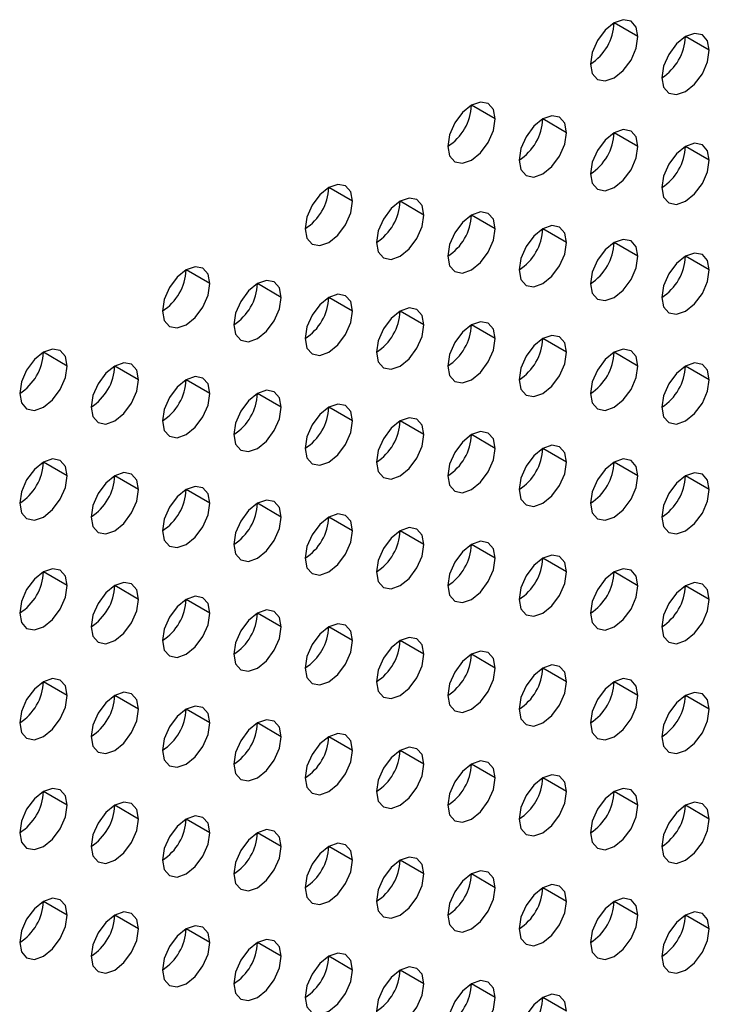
# Model space of a CAD drawing. Header units: millimetres. Extents: x 0 to 1118, y 0 to 864.
# Tile 346 of 438: x 997.35 to 999.4, y 670.99 to 673.92. Entities that reach past the tile are written whole.
import ezdxf

# ---------------------------------------------------------------- set-up
doc = ezdxf.new("R2010")
doc.units = ezdxf.units.MM

msp = doc.modelspace()

# ---------------------------------------------------------------- linework, layer by layer
at = {"color": 7, "linetype": 'Continuous', "lineweight": 25}
for p, q in [((999.1903, 673.8664), (999.1196, 673.9072)), ((999.4024, 673.8256), (999.3317, 673.8664)), ((998.766, 673.6215), (998.6953, 673.6623)), ((998.9782, 673.5806), (998.9074, 673.6215)), ((999.1903, 673.5398), (999.1196, 673.5806)), ((999.4024, 673.4989), (999.3317, 673.5398)), ((998.3418, 673.3766), (998.2711, 673.4174)), ((998.5539, 673.3357), (998.4832, 673.3765)), ((998.766, 673.2949), (998.6953, 673.3357)), ((998.9782, 673.254), (998.9074, 673.2948)), ((999.1903, 673.2132), (999.1196, 673.254)), ((999.4024, 673.1723), (999.3317, 673.2132)), ((997.9175, 673.1316), (997.8468, 673.1725)), ((998.1296, 673.0908), (998.0589, 673.1316)), ((998.3418, 673.05), (998.2711, 673.0908)), ((998.5539, 673.0091), (998.4832, 673.0499)), ((998.766, 672.9683), (998.6953, 673.0091)), ((998.9782, 672.9274), (998.9074, 672.9682)), ((997.4932, 672.8867), (997.4225, 672.9275)), ((999.1903, 672.8866), (999.1196, 672.9274)), ((997.7054, 672.8459), (997.6347, 672.8867)), ((999.4024, 672.8457), (999.3317, 672.8865)), ((997.9175, 672.805), (997.8468, 672.8458)), ((998.1296, 672.7642), (998.0589, 672.805)), ((998.3418, 672.7233), (998.2711, 672.7642)), ((998.5539, 672.6825), (998.4832, 672.7233)), ((998.766, 672.6416), (998.6953, 672.6825)), ((998.9782, 672.6008), (998.9074, 672.6416)), ((997.4932, 672.5601), (997.4225, 672.6009)), ((999.1903, 672.5599), (999.1196, 672.6008)), ((997.7054, 672.5193), (997.6347, 672.5601)), ((999.4024, 672.5191), (999.3317, 672.5599)), ((997.9175, 672.4784), (997.8468, 672.5192)), ((998.1296, 672.4376), (998.0589, 672.4784)), ((998.3418, 672.3967), (998.2711, 672.4375)), ((998.5539, 672.3559), (998.4832, 672.3967)), ((998.766, 672.315), (998.6953, 672.3558)), ((998.9782, 672.2742), (998.9074, 672.315)), ((997.4932, 672.2335), (997.4225, 672.2743)), ((999.1903, 672.2333), (999.1196, 672.2742)), ((997.7054, 672.1926), (997.6347, 672.2335)), ((999.4024, 672.1925), (999.3317, 672.2333)), ((997.9175, 672.1518), (997.8468, 672.1926)), ((998.1296, 672.1109), (998.0589, 672.1518)), ((998.3418, 672.0701), (998.2711, 672.1109)), ((998.5539, 672.0293), (998.4832, 672.0701)), ((998.766, 671.9884), (998.6953, 672.0292)), ((998.9782, 671.9476), (998.9074, 671.9884)), ((997.4932, 671.9069), (997.4225, 671.9477)), ((999.1903, 671.9067), (999.1196, 671.9475)), ((997.7054, 671.866), (997.6347, 671.9068)), ((999.4024, 671.8659), (999.3317, 671.9067)), ((997.9175, 671.8252), (997.8468, 671.866)), ((998.1296, 671.7843), (998.0589, 671.8252)), ((998.3418, 671.7435), (998.2711, 671.7843)), ((998.5539, 671.7026), (998.4832, 671.7435)), ((998.766, 671.6618), (998.6953, 671.7026)), ((998.9782, 671.6209), (998.9074, 671.6618)), ((997.4932, 671.5803), (997.4225, 671.6211)), ((999.1903, 671.5801), (999.1196, 671.6209)), ((997.7054, 671.5394), (997.6347, 671.5802)), ((999.4024, 671.5393), (999.3317, 671.5801)), ((997.9175, 671.4986), (997.8468, 671.5394)), ((998.1296, 671.4577), (998.0589, 671.4985)), ((998.3418, 671.4169), (998.2711, 671.4577)), ((998.5539, 671.376), (998.4832, 671.4168)), ((998.766, 671.3352), (998.6953, 671.376)), ((998.9782, 671.2943), (998.9074, 671.3351)), ((997.4932, 671.2536), (997.4225, 671.2945)), ((999.1903, 671.2535), (999.1196, 671.2943)), ((997.7054, 671.2128), (997.6347, 671.2536)), ((999.4024, 671.2126), (999.3317, 671.2535)), ((997.9175, 671.1719), (997.8468, 671.2128)), ((998.1296, 671.1311), (998.0589, 671.1719)), ((998.3418, 671.0903), (998.2711, 671.1311)), ((998.5539, 671.0494), (998.4832, 671.0902)), ((998.766, 671.0086), (998.6953, 671.0494)), ((998.9782, 670.9677), (998.9074, 671.0085))]:
    msp.add_line(p, q, dxfattribs=at)
at = {"color": 7, "linetype": 'Continuous', "lineweight": 25, "flags": 128}
for points in [[(999.1903, 673.8664), (999.1849, 673.8946), (999.1696, 673.9122), (999.1466, 673.9167), (999.1196, 673.9072), (999.0925, 673.8854), (999.0696, 673.8545), (999.0543, 673.8191), (999.0489, 673.7848)], [(999.4024, 673.8256), (999.397, 673.8537), (999.3817, 673.8713), (999.3588, 673.8758), (999.3317, 673.8664), (999.3047, 673.8446), (999.2817, 673.8136), (999.2664, 673.7783), (999.261, 673.7439)], [(999.0489, 673.7848), (999.0543, 673.7566), (999.0696, 673.739), (999.0925, 673.7345), (999.1196, 673.7439), (999.1466, 673.7658), (999.1696, 673.7967), (999.1849, 673.8321), (999.1903, 673.8664)], [(999.261, 673.7439), (999.2664, 673.7158), (999.2817, 673.6981), (999.3047, 673.6937), (999.3317, 673.7031), (999.3588, 673.7249), (999.3817, 673.7559), (999.397, 673.7912), (999.4024, 673.8256)], [(998.766, 673.6215), (998.7606, 673.6496), (998.7453, 673.6673), (998.7224, 673.6717), (998.6953, 673.6623), (998.6683, 673.6405), (998.6453, 673.6095), (998.63, 673.5742), (998.6246, 673.5398)], [(998.6246, 673.5398), (998.63, 673.5117), (998.6453, 673.4941), (998.6683, 673.4896), (998.6953, 673.499), (998.7224, 673.5209), (998.7453, 673.5518), (998.7606, 673.5871), (998.766, 673.6215)], [(998.9782, 673.5806), (998.9728, 673.6088), (998.9574, 673.6264), (998.9345, 673.6309), (998.9074, 673.6215), (998.8804, 673.5996), (998.8574, 673.5687), (998.8421, 673.5334), (998.8367, 673.499)], [(998.8367, 673.499), (998.8421, 673.4709), (998.8574, 673.4532), (998.8804, 673.4488), (998.9074, 673.4582), (998.9345, 673.48), (998.9574, 673.5109), (998.9728, 673.5463), (998.9782, 673.5806)], [(999.1903, 673.5398), (999.1849, 673.5679), (999.1696, 673.5856), (999.1466, 673.59), (999.1196, 673.5806), (999.0925, 673.5588), (999.0696, 673.5278), (999.0543, 673.4925), (999.0489, 673.4582)], [(999.4024, 673.4989), (999.397, 673.5271), (999.3817, 673.5447), (999.3588, 673.5492), (999.3317, 673.5398), (999.3047, 673.5179), (999.2817, 673.487), (999.2664, 673.4517), (999.261, 673.4173)], [(999.0489, 673.4582), (999.0543, 673.43), (999.0696, 673.4124), (999.0925, 673.4079), (999.1196, 673.4173), (999.1466, 673.4392), (999.1696, 673.4701), (999.1849, 673.5054), (999.1903, 673.5398)], [(999.261, 673.4173), (999.2664, 673.3892), (999.2817, 673.3715), (999.3047, 673.3671), (999.3317, 673.3765), (999.3588, 673.3983), (999.3817, 673.4293), (999.397, 673.4646), (999.4024, 673.4989)], [(998.3418, 673.3766), (998.3364, 673.4047), (998.3211, 673.4223), (998.2981, 673.4268), (998.2711, 673.4174), (998.244, 673.3956), (998.2211, 673.3646), (998.2057, 673.3293), (998.2003, 673.2949)], [(998.2003, 673.2949), (998.2057, 673.2668), (998.2211, 673.2491), (998.244, 673.2447), (998.2711, 673.2541), (998.2981, 673.2759), (998.3211, 673.3069), (998.3364, 673.3422), (998.3418, 673.3766)], [(998.5539, 673.3357), (998.5485, 673.3639), (998.5332, 673.3815), (998.5102, 673.386), (998.4832, 673.3766), (998.4561, 673.3547), (998.4332, 673.3238), (998.4179, 673.2884), (998.4125, 673.2541)], [(998.766, 673.2949), (998.7606, 673.323), (998.7453, 673.3407), (998.7224, 673.3451), (998.6953, 673.3357), (998.6683, 673.3139), (998.6453, 673.2829), (998.63, 673.2476), (998.6246, 673.2132)], [(998.4125, 673.2541), (998.4179, 673.2259), (998.4332, 673.2083), (998.4561, 673.2038), (998.4832, 673.2132), (998.5102, 673.2351), (998.5332, 673.266), (998.5485, 673.3014), (998.5539, 673.3357)], [(998.6246, 673.2132), (998.63, 673.1851), (998.6453, 673.1675), (998.6683, 673.163), (998.6953, 673.1724), (998.7224, 673.1942), (998.7453, 673.2252), (998.7606, 673.2605), (998.766, 673.2949)], [(998.9782, 673.254), (998.9728, 673.2822), (998.9574, 673.2998), (998.9345, 673.3043), (998.9074, 673.2949), (998.8804, 673.273), (998.8574, 673.2421), (998.8421, 673.2067), (998.8367, 673.1724)], [(998.8367, 673.1724), (998.8421, 673.1442), (998.8574, 673.1266), (998.8804, 673.1221), (998.9074, 673.1316), (998.9345, 673.1534), (998.9574, 673.1843), (998.9728, 673.2197), (998.9782, 673.254)], [(999.1903, 673.2132), (999.1849, 673.2413), (999.1696, 673.259), (999.1466, 673.2634), (999.1196, 673.254), (999.0925, 673.2322), (999.0696, 673.2012), (999.0543, 673.1659), (999.0489, 673.1315)], [(999.0489, 673.1315), (999.0543, 673.1034), (999.0696, 673.0858), (999.0925, 673.0813), (999.1196, 673.0907), (999.1466, 673.1125), (999.1696, 673.1435), (999.1849, 673.1788), (999.1903, 673.2132)], [(999.4024, 673.1723), (999.397, 673.2005), (999.3817, 673.2181), (999.3588, 673.2226), (999.3317, 673.2132), (999.3047, 673.1913), (999.2817, 673.1604), (999.2664, 673.125), (999.261, 673.0907)], [(997.9175, 673.1316), (997.9121, 673.1598), (997.8968, 673.1774), (997.8738, 673.1819), (997.8468, 673.1725), (997.8197, 673.1506), (997.7968, 673.1197), (997.7815, 673.0844), (997.7761, 673.05)], [(999.261, 673.0907), (999.2664, 673.0626), (999.2817, 673.0449), (999.3047, 673.0405), (999.3317, 673.0499), (999.3588, 673.0717), (999.3817, 673.1026), (999.397, 673.138), (999.4024, 673.1723)], [(998.1296, 673.0908), (998.1242, 673.1189), (998.1089, 673.1366), (998.086, 673.141), (998.0589, 673.1316), (998.0319, 673.1098), (998.0089, 673.0789), (997.9936, 673.0435), (997.9882, 673.0092)], [(997.7761, 673.05), (997.7815, 673.0219), (997.7968, 673.0042), (997.8197, 672.9998), (997.8468, 673.0092), (997.8738, 673.031), (997.8968, 673.062), (997.9121, 673.0973), (997.9175, 673.1316)], [(997.9882, 673.0092), (997.9936, 672.981), (998.0089, 672.9634), (998.0319, 672.9589), (998.0589, 672.9683), (998.086, 672.9902), (998.1089, 673.0211), (998.1242, 673.0564), (998.1296, 673.0908)], [(998.3418, 673.05), (998.3364, 673.0781), (998.3211, 673.0957), (998.2981, 673.1002), (998.2711, 673.0908), (998.244, 673.0689), (998.2211, 673.038), (998.2057, 673.0027), (998.2003, 672.9683)], [(998.2003, 672.9683), (998.2057, 672.9402), (998.2211, 672.9225), (998.244, 672.9181), (998.2711, 672.9275), (998.2981, 672.9493), (998.3211, 672.9803), (998.3364, 673.0156), (998.3418, 673.05)], [(998.5539, 673.0091), (998.5485, 673.0372), (998.5332, 673.0549), (998.5102, 673.0593), (998.4832, 673.0499), (998.4561, 673.0281), (998.4332, 672.9972), (998.4179, 672.9618), (998.4125, 672.9275)], [(998.766, 672.9683), (998.7606, 672.9964), (998.7453, 673.014), (998.7224, 673.0185), (998.6953, 673.0091), (998.6683, 672.9873), (998.6453, 672.9563), (998.63, 672.921), (998.6246, 672.8866)], [(998.4125, 672.9275), (998.4179, 672.8993), (998.4332, 672.8817), (998.4561, 672.8772), (998.4832, 672.8866), (998.5102, 672.9085), (998.5332, 672.9394), (998.5485, 672.9747), (998.5539, 673.0091)], [(998.6246, 672.8866), (998.63, 672.8585), (998.6453, 672.8408), (998.6683, 672.8364), (998.6953, 672.8458), (998.7224, 672.8676), (998.7453, 672.8986), (998.7606, 672.9339), (998.766, 672.9683)], [(998.9782, 672.9274), (998.9728, 672.9556), (998.9574, 672.9732), (998.9345, 672.9776), (998.9074, 672.9682), (998.8804, 672.9464), (998.8574, 672.9155), (998.8421, 672.8801), (998.8367, 672.8458)], [(997.4932, 672.8867), (997.4879, 672.9149), (997.4725, 672.9325), (997.4496, 672.937), (997.4225, 672.9276), (997.3955, 672.9057), (997.3725, 672.8748), (997.3572, 672.8394), (997.3518, 672.8051)], [(999.1903, 672.8866), (999.1849, 672.9147), (999.1696, 672.9323), (999.1466, 672.9368), (999.1196, 672.9274), (999.0925, 672.9056), (999.0696, 672.8746), (999.0543, 672.8393), (999.0489, 672.8049)], [(998.8367, 672.8458), (998.8421, 672.8176), (998.8574, 672.8), (998.8804, 672.7955), (998.9074, 672.8049), (998.9345, 672.8268), (998.9574, 672.8577), (998.9728, 672.8931), (998.9782, 672.9274)], [(997.3518, 672.8051), (997.3572, 672.7769), (997.3725, 672.7593), (997.3955, 672.7548), (997.4225, 672.7642), (997.4496, 672.7861), (997.4725, 672.817), (997.4879, 672.8524), (997.4932, 672.8867)], [(997.7054, 672.8459), (997.7, 672.874), (997.6847, 672.8917), (997.6617, 672.8961), (997.6347, 672.8867), (997.6076, 672.8649), (997.5847, 672.8339), (997.5693, 672.7986), (997.5639, 672.7642)], [(999.0489, 672.8049), (999.0543, 672.7768), (999.0696, 672.7591), (999.0925, 672.7547), (999.1196, 672.7641), (999.1466, 672.7859), (999.1696, 672.8169), (999.1849, 672.8522), (999.1903, 672.8866)], [(999.4024, 672.8457), (999.397, 672.8739), (999.3817, 672.8915), (999.3588, 672.896), (999.3317, 672.8865), (999.3047, 672.8647), (999.2817, 672.8338), (999.2664, 672.7984), (999.261, 672.7641)], [(997.5639, 672.7642), (997.5693, 672.7361), (997.5847, 672.7185), (997.6076, 672.714), (997.6347, 672.7234), (997.6617, 672.7452), (997.6847, 672.7762), (997.7, 672.8115), (997.7054, 672.8459)], [(997.9175, 672.805), (997.9121, 672.8332), (997.8968, 672.8508), (997.8738, 672.8553), (997.8468, 672.8459), (997.8197, 672.824), (997.7968, 672.7931), (997.7815, 672.7577), (997.7761, 672.7234)], [(999.261, 672.7641), (999.2664, 672.7359), (999.2817, 672.7183), (999.3047, 672.7138), (999.3317, 672.7232), (999.3588, 672.7451), (999.3817, 672.776), (999.397, 672.8114), (999.4024, 672.8457)], [(998.1296, 672.7642), (998.1242, 672.7923), (998.1089, 672.81), (998.086, 672.8144), (998.0589, 672.805), (998.0319, 672.7832), (998.0089, 672.7522), (997.9936, 672.7169), (997.9882, 672.6825)], [(997.7761, 672.7234), (997.7815, 672.6952), (997.7968, 672.6776), (997.8197, 672.6731), (997.8468, 672.6826), (997.8738, 672.7044), (997.8968, 672.7353), (997.9121, 672.7707), (997.9175, 672.805)], [(997.9882, 672.6825), (997.9936, 672.6544), (998.0089, 672.6368), (998.0319, 672.6323), (998.0589, 672.6417), (998.086, 672.6635), (998.1089, 672.6945), (998.1242, 672.7298), (998.1296, 672.7642)], [(998.3418, 672.7233), (998.3364, 672.7515), (998.3211, 672.7691), (998.2981, 672.7736), (998.2711, 672.7642), (998.244, 672.7423), (998.2211, 672.7114), (998.2057, 672.676), (998.2003, 672.6417)], [(998.5539, 672.6825), (998.5485, 672.7106), (998.5332, 672.7283), (998.5102, 672.7327), (998.4832, 672.7233), (998.4561, 672.7015), (998.4332, 672.6705), (998.4179, 672.6352), (998.4125, 672.6008)], [(998.2003, 672.6417), (998.2057, 672.6136), (998.2211, 672.5959), (998.244, 672.5915), (998.2711, 672.6009), (998.2981, 672.6227), (998.3211, 672.6536), (998.3364, 672.689), (998.3418, 672.7233)], [(998.4125, 672.6008), (998.4179, 672.5727), (998.4332, 672.5551), (998.4561, 672.5506), (998.4832, 672.56), (998.5102, 672.5818), (998.5332, 672.6128), (998.5485, 672.6481), (998.5539, 672.6825)], [(998.766, 672.6416), (998.7606, 672.6698), (998.7453, 672.6874), (998.7224, 672.6919), (998.6953, 672.6825), (998.6683, 672.6606), (998.6453, 672.6297), (998.63, 672.5944), (998.6246, 672.56)], [(998.6246, 672.56), (998.63, 672.5319), (998.6453, 672.5142), (998.6683, 672.5098), (998.6953, 672.5192), (998.7224, 672.541), (998.7453, 672.5719), (998.7606, 672.6073), (998.766, 672.6416)], [(998.9782, 672.6008), (998.9728, 672.6289), (998.9574, 672.6466), (998.9345, 672.651), (998.9074, 672.6416), (998.8804, 672.6198), (998.8574, 672.5888), (998.8421, 672.5535), (998.8367, 672.5192)], [(997.4932, 672.5601), (997.4879, 672.5882), (997.4725, 672.6059), (997.4496, 672.6103), (997.4225, 672.6009), (997.3955, 672.5791), (997.3725, 672.5482), (997.3572, 672.5128), (997.3518, 672.4785)], [(999.1903, 672.5599), (999.1849, 672.5881), (999.1696, 672.6057), (999.1466, 672.6102), (999.1196, 672.6008), (999.0925, 672.5789), (999.0696, 672.548), (999.0543, 672.5127), (999.0489, 672.4783)], [(998.8367, 672.5192), (998.8421, 672.491), (998.8574, 672.4734), (998.8804, 672.4689), (998.9074, 672.4783), (998.9345, 672.5002), (998.9574, 672.5311), (998.9728, 672.5664), (998.9782, 672.6008)], [(997.3518, 672.4785), (997.3572, 672.4503), (997.3725, 672.4327), (997.3955, 672.4282), (997.4225, 672.4376), (997.4496, 672.4595), (997.4725, 672.4904), (997.4879, 672.5258), (997.4932, 672.5601)], [(997.7054, 672.5193), (997.7, 672.5474), (997.6847, 672.565), (997.6617, 672.5695), (997.6347, 672.5601), (997.6076, 672.5383), (997.5847, 672.5073), (997.5693, 672.472), (997.5639, 672.4376)], [(999.0489, 672.4783), (999.0543, 672.4502), (999.0696, 672.4325), (999.0925, 672.4281), (999.1196, 672.4375), (999.1466, 672.4593), (999.1696, 672.4903), (999.1849, 672.5256), (999.1903, 672.5599)], [(999.4024, 672.5191), (999.397, 672.5472), (999.3817, 672.5649), (999.3588, 672.5693), (999.3317, 672.5599), (999.3047, 672.5381), (999.2817, 672.5072), (999.2664, 672.4718), (999.261, 672.4375)], [(997.9175, 672.4784), (997.9121, 672.5066), (997.8968, 672.5242), (997.8738, 672.5287), (997.8468, 672.5192), (997.8197, 672.4974), (997.7968, 672.4665), (997.7815, 672.4311), (997.7761, 672.3968)], [(997.5639, 672.4376), (997.5693, 672.4095), (997.5847, 672.3918), (997.6076, 672.3874), (997.6347, 672.3968), (997.6617, 672.4186), (997.6847, 672.4496), (997.7, 672.4849), (997.7054, 672.5193)], [(999.261, 672.4375), (999.2664, 672.4093), (999.2817, 672.3917), (999.3047, 672.3872), (999.3317, 672.3966), (999.3588, 672.4185), (999.3817, 672.4494), (999.397, 672.4847), (999.4024, 672.5191)], [(997.7761, 672.3968), (997.7815, 672.3686), (997.7968, 672.351), (997.8197, 672.3465), (997.8468, 672.3559), (997.8738, 672.3778), (997.8968, 672.4087), (997.9121, 672.4441), (997.9175, 672.4784)], [(998.1296, 672.4376), (998.1242, 672.4657), (998.1089, 672.4833), (998.086, 672.4878), (998.0589, 672.4784), (998.0319, 672.4566), (998.0089, 672.4256), (997.9936, 672.3903), (997.9882, 672.3559)], [(997.9882, 672.3559), (997.9936, 672.3278), (998.0089, 672.3101), (998.0319, 672.3057), (998.0589, 672.3151), (998.086, 672.3369), (998.1089, 672.3679), (998.1242, 672.4032), (998.1296, 672.4376)], [(998.3418, 672.3967), (998.3364, 672.4249), (998.3211, 672.4425), (998.2981, 672.447), (998.2711, 672.4376), (998.244, 672.4157), (998.2211, 672.3848), (998.2057, 672.3494), (998.2003, 672.3151)], [(998.5539, 672.3559), (998.5485, 672.384), (998.5332, 672.4017), (998.5102, 672.4061), (998.4832, 672.3967), (998.4561, 672.3749), (998.4332, 672.3439), (998.4179, 672.3086), (998.4125, 672.2742)], [(998.2003, 672.3151), (998.2057, 672.2869), (998.2211, 672.2693), (998.244, 672.2648), (998.2711, 672.2742), (998.2981, 672.2961), (998.3211, 672.327), (998.3364, 672.3624), (998.3418, 672.3967)], [(998.4125, 672.2742), (998.4179, 672.2461), (998.4332, 672.2284), (998.4561, 672.224), (998.4832, 672.2334), (998.5102, 672.2552), (998.5332, 672.2862), (998.5485, 672.3215), (998.5539, 672.3559)], [(998.766, 672.315), (998.7606, 672.3432), (998.7453, 672.3608), (998.7224, 672.3653), (998.6953, 672.3559), (998.6683, 672.334), (998.6453, 672.3031), (998.63, 672.2677), (998.6246, 672.2334)], [(998.9782, 672.2742), (998.9728, 672.3023), (998.9574, 672.32), (998.9345, 672.3244), (998.9074, 672.315), (998.8804, 672.2932), (998.8574, 672.2622), (998.8421, 672.2269), (998.8367, 672.1925)], [(998.6246, 672.2334), (998.63, 672.2052), (998.6453, 672.1876), (998.6683, 672.1831), (998.6953, 672.1925), (998.7224, 672.2144), (998.7453, 672.2453), (998.7606, 672.2807), (998.766, 672.315)], [(997.4932, 672.2335), (997.4879, 672.2616), (997.4725, 672.2793), (997.4496, 672.2837), (997.4225, 672.2743), (997.3955, 672.2525), (997.3725, 672.2215), (997.3572, 672.1862), (997.3518, 672.1518)], [(998.8367, 672.1925), (998.8421, 672.1644), (998.8574, 672.1468), (998.8804, 672.1423), (998.9074, 672.1517), (998.9345, 672.1735), (998.9574, 672.2045), (998.9728, 672.2398), (998.9782, 672.2742)], [(999.1903, 672.2333), (999.1849, 672.2615), (999.1696, 672.2791), (999.1466, 672.2836), (999.1196, 672.2742), (999.0925, 672.2523), (999.0696, 672.2214), (999.0543, 672.186), (999.0489, 672.1517)], [(997.3518, 672.1518), (997.3572, 672.1237), (997.3725, 672.1061), (997.3955, 672.1016), (997.4225, 672.111), (997.4496, 672.1329), (997.4725, 672.1638), (997.4879, 672.1991), (997.4932, 672.2335)], [(997.7054, 672.1926), (997.7, 672.2208), (997.6847, 672.2384), (997.6617, 672.2429), (997.6347, 672.2335), (997.6076, 672.2116), (997.5847, 672.1807), (997.5693, 672.1454), (997.5639, 672.111)], [(999.0489, 672.1517), (999.0543, 672.1235), (999.0696, 672.1059), (999.0925, 672.1015), (999.1196, 672.1109), (999.1466, 672.1327), (999.1696, 672.1636), (999.1849, 672.199), (999.1903, 672.2333)], [(999.4024, 672.1925), (999.397, 672.2206), (999.3817, 672.2383), (999.3588, 672.2427), (999.3317, 672.2333), (999.3047, 672.2115), (999.2817, 672.1805), (999.2664, 672.1452), (999.261, 672.1108)], [(997.9175, 672.1518), (997.9121, 672.1799), (997.8968, 672.1976), (997.8738, 672.202), (997.8468, 672.1926), (997.8197, 672.1708), (997.7968, 672.1398), (997.7815, 672.1045), (997.7761, 672.0702)], [(997.5639, 672.111), (997.5693, 672.0829), (997.5847, 672.0652), (997.6076, 672.0608), (997.6347, 672.0702), (997.6617, 672.092), (997.6847, 672.1229), (997.7, 672.1583), (997.7054, 672.1926)], [(999.261, 672.1108), (999.2664, 672.0827), (999.2817, 672.0651), (999.3047, 672.0606), (999.3317, 672.07), (999.3588, 672.0918), (999.3817, 672.1228), (999.397, 672.1581), (999.4024, 672.1925)], [(997.7761, 672.0702), (997.7815, 672.042), (997.7968, 672.0244), (997.8197, 672.0199), (997.8468, 672.0293), (997.8738, 672.0512), (997.8968, 672.0821), (997.9121, 672.1174), (997.9175, 672.1518)], [(998.1296, 672.1109), (998.1242, 672.1391), (998.1089, 672.1567), (998.086, 672.1612), (998.0589, 672.1518), (998.0319, 672.1299), (998.0089, 672.099), (997.9936, 672.0637), (997.9882, 672.0293)], [(997.9882, 672.0293), (997.9936, 672.0012), (998.0089, 671.9835), (998.0319, 671.9791), (998.0589, 671.9885), (998.086, 672.0103), (998.1089, 672.0413), (998.1242, 672.0766), (998.1296, 672.1109)], [(998.3418, 672.0701), (998.3364, 672.0982), (998.3211, 672.1159), (998.2981, 672.1203), (998.2711, 672.1109), (998.244, 672.0891), (998.2211, 672.0582), (998.2057, 672.0228), (998.2003, 671.9885)], [(998.2003, 671.9885), (998.2057, 671.9603), (998.2211, 671.9427), (998.244, 671.9382), (998.2711, 671.9476), (998.2981, 671.9695), (998.3211, 672.0004), (998.3364, 672.0357), (998.3418, 672.0701)], [(998.5539, 672.0293), (998.5485, 672.0574), (998.5332, 672.075), (998.5102, 672.0795), (998.4832, 672.0701), (998.4561, 672.0483), (998.4332, 672.0173), (998.4179, 671.982), (998.4125, 671.9476)], [(998.4125, 671.9476), (998.4179, 671.9195), (998.4332, 671.9018), (998.4561, 671.8974), (998.4832, 671.9068), (998.5102, 671.9286), (998.5332, 671.9596), (998.5485, 671.9949), (998.5539, 672.0293)], [(998.766, 671.9884), (998.7606, 672.0165), (998.7453, 672.0342), (998.7224, 672.0386), (998.6953, 672.0292), (998.6683, 672.0074), (998.6453, 671.9765), (998.63, 671.9411), (998.6246, 671.9068)], [(998.9782, 671.9476), (998.9728, 671.9757), (998.9574, 671.9933), (998.9345, 671.9978), (998.9074, 671.9884), (998.8804, 671.9666), (998.8574, 671.9356), (998.8421, 671.9003), (998.8367, 671.8659)], [(998.6246, 671.9068), (998.63, 671.8786), (998.6453, 671.861), (998.6683, 671.8565), (998.6953, 671.8659), (998.7224, 671.8878), (998.7453, 671.9187), (998.7606, 671.9541), (998.766, 671.9884)], [(997.4932, 671.9069), (997.4879, 671.935), (997.4725, 671.9527), (997.4496, 671.9571), (997.4225, 671.9477), (997.3955, 671.9259), (997.3725, 671.8949), (997.3572, 671.8596), (997.3518, 671.8252)], [(998.8367, 671.8659), (998.8421, 671.8378), (998.8574, 671.8201), (998.8804, 671.8157), (998.9074, 671.8251), (998.9345, 671.8469), (998.9574, 671.8779), (998.9728, 671.9132), (998.9782, 671.9476)], [(999.1903, 671.9067), (999.1849, 671.9349), (999.1696, 671.9525), (999.1466, 671.957), (999.1196, 671.9475), (999.0925, 671.9257), (999.0696, 671.8948), (999.0543, 671.8594), (999.0489, 671.8251)], [(997.3518, 671.8252), (997.3572, 671.7971), (997.3725, 671.7795), (997.3955, 671.775), (997.4225, 671.7844), (997.4496, 671.8062), (997.4725, 671.8372), (997.4879, 671.8725), (997.4932, 671.9069)], [(997.7054, 671.866), (997.7, 671.8942), (997.6847, 671.9118), (997.6617, 671.9163), (997.6347, 671.9069), (997.6076, 671.885), (997.5847, 671.8541), (997.5693, 671.8187), (997.5639, 671.7844)], [(999.0489, 671.8251), (999.0543, 671.7969), (999.0696, 671.7793), (999.0925, 671.7748), (999.1196, 671.7842), (999.1466, 671.8061), (999.1696, 671.837), (999.1849, 671.8724), (999.1903, 671.9067)], [(999.4024, 671.8659), (999.397, 671.894), (999.3817, 671.9116), (999.3588, 671.9161), (999.3317, 671.9067), (999.3047, 671.8849), (999.2817, 671.8539), (999.2664, 671.8186), (999.261, 671.7842)], [(997.5639, 671.7844), (997.5693, 671.7562), (997.5847, 671.7386), (997.6076, 671.7341), (997.6347, 671.7436), (997.6617, 671.7654), (997.6847, 671.7963), (997.7, 671.8317), (997.7054, 671.866)], [(997.9175, 671.8252), (997.9121, 671.8533), (997.8968, 671.871), (997.8738, 671.8754), (997.8468, 671.866), (997.8197, 671.8442), (997.7968, 671.8132), (997.7815, 671.7779), (997.7761, 671.7435)], [(999.261, 671.7842), (999.2664, 671.7561), (999.2817, 671.7384), (999.3047, 671.734), (999.3317, 671.7434), (999.3588, 671.7652), (999.3817, 671.7962), (999.397, 671.8315), (999.4024, 671.8659)], [(997.7761, 671.7435), (997.7815, 671.7154), (997.7968, 671.6978), (997.8197, 671.6933), (997.8468, 671.7027), (997.8738, 671.7245), (997.8968, 671.7555), (997.9121, 671.7908), (997.9175, 671.8252)], [(998.1296, 671.7843), (998.1242, 671.8125), (998.1089, 671.8301), (998.086, 671.8346), (998.0589, 671.8252), (998.0319, 671.8033), (998.0089, 671.7724), (997.9936, 671.737), (997.9882, 671.7027)], [(998.3418, 671.7435), (998.3364, 671.7716), (998.3211, 671.7893), (998.2981, 671.7937), (998.2711, 671.7843), (998.244, 671.7625), (998.2211, 671.7315), (998.2057, 671.6962), (998.2003, 671.6618)], [(997.9882, 671.7027), (997.9936, 671.6746), (998.0089, 671.6569), (998.0319, 671.6525), (998.0589, 671.6619), (998.086, 671.6837), (998.1089, 671.7146), (998.1242, 671.75), (998.1296, 671.7843)], [(998.2003, 671.6618), (998.2057, 671.6337), (998.2211, 671.6161), (998.244, 671.6116), (998.2711, 671.621), (998.2981, 671.6428), (998.3211, 671.6738), (998.3364, 671.7091), (998.3418, 671.7435)], [(998.5539, 671.7026), (998.5485, 671.7308), (998.5332, 671.7484), (998.5102, 671.7529), (998.4832, 671.7435), (998.4561, 671.7216), (998.4332, 671.6907), (998.4179, 671.6554), (998.4125, 671.621)], [(998.4125, 671.621), (998.4179, 671.5929), (998.4332, 671.5752), (998.4561, 671.5708), (998.4832, 671.5802), (998.5102, 671.602), (998.5332, 671.6329), (998.5485, 671.6683), (998.5539, 671.7026)], [(998.766, 671.6618), (998.7606, 671.6899), (998.7453, 671.7076), (998.7224, 671.712), (998.6953, 671.7026), (998.6683, 671.6808), (998.6453, 671.6498), (998.63, 671.6145), (998.6246, 671.5802)], [(998.9782, 671.6209), (998.9728, 671.6491), (998.9574, 671.6667), (998.9345, 671.6712), (998.9074, 671.6618), (998.8804, 671.6399), (998.8574, 671.609), (998.8421, 671.5737), (998.8367, 671.5393)], [(998.6246, 671.5802), (998.63, 671.552), (998.6453, 671.5344), (998.6683, 671.5299), (998.6953, 671.5393), (998.7224, 671.5612), (998.7453, 671.5921), (998.7606, 671.6274), (998.766, 671.6618)], [(997.4932, 671.5803), (997.4879, 671.6084), (997.4725, 671.626), (997.4496, 671.6305), (997.4225, 671.6211), (997.3955, 671.5993), (997.3725, 671.5683), (997.3572, 671.533), (997.3518, 671.4986)], [(998.8367, 671.5393), (998.8421, 671.5112), (998.8574, 671.4935), (998.8804, 671.4891), (998.9074, 671.4985), (998.9345, 671.5203), (998.9574, 671.5513), (998.9728, 671.5866), (998.9782, 671.6209)], [(999.1903, 671.5801), (999.1849, 671.6082), (999.1696, 671.6259), (999.1466, 671.6303), (999.1196, 671.6209), (999.0925, 671.5991), (999.0696, 671.5682), (999.0543, 671.5328), (999.0489, 671.4985)], [(997.7054, 671.5394), (997.7, 671.5676), (997.6847, 671.5852), (997.6617, 671.5896), (997.6347, 671.5802), (997.6076, 671.5584), (997.5847, 671.5275), (997.5693, 671.4921), (997.5639, 671.4578)], [(999.4024, 671.5393), (999.397, 671.5674), (999.3817, 671.585), (999.3588, 671.5895), (999.3317, 671.5801), (999.3047, 671.5582), (999.2817, 671.5273), (999.2664, 671.492), (999.261, 671.4576)], [(997.3518, 671.4986), (997.3572, 671.4705), (997.3725, 671.4528), (997.3955, 671.4484), (997.4225, 671.4578), (997.4496, 671.4796), (997.4725, 671.5106), (997.4879, 671.5459), (997.4932, 671.5803)], [(999.0489, 671.4985), (999.0543, 671.4703), (999.0696, 671.4527), (999.0925, 671.4482), (999.1196, 671.4576), (999.1466, 671.4795), (999.1696, 671.5104), (999.1849, 671.5457), (999.1903, 671.5801)], [(997.5639, 671.4578), (997.5693, 671.4296), (997.5847, 671.412), (997.6076, 671.4075), (997.6347, 671.4169), (997.6617, 671.4388), (997.6847, 671.4697), (997.7, 671.5051), (997.7054, 671.5394)], [(997.9175, 671.4986), (997.9121, 671.5267), (997.8968, 671.5443), (997.8738, 671.5488), (997.8468, 671.5394), (997.8197, 671.5176), (997.7968, 671.4866), (997.7815, 671.4513), (997.7761, 671.4169)], [(999.261, 671.4576), (999.2664, 671.4295), (999.2817, 671.4118), (999.3047, 671.4074), (999.3317, 671.4168), (999.3588, 671.4386), (999.3817, 671.4696), (999.397, 671.5049), (999.4024, 671.5393)], [(997.7761, 671.4169), (997.7815, 671.3888), (997.7968, 671.3711), (997.8197, 671.3667), (997.8468, 671.3761), (997.8738, 671.3979), (997.8968, 671.4289), (997.9121, 671.4642), (997.9175, 671.4986)], [(998.1296, 671.4577), (998.1242, 671.4859), (998.1089, 671.5035), (998.086, 671.508), (998.0589, 671.4985), (998.0319, 671.4767), (998.0089, 671.4458), (997.9936, 671.4104), (997.9882, 671.3761)], [(998.3418, 671.4169), (998.3364, 671.445), (998.3211, 671.4627), (998.2981, 671.4671), (998.2711, 671.4577), (998.244, 671.4359), (998.2211, 671.4049), (998.2057, 671.3696), (998.2003, 671.3352)], [(997.9882, 671.3761), (997.9936, 671.3479), (998.0089, 671.3303), (998.0319, 671.3258), (998.0589, 671.3352), (998.086, 671.3571), (998.1089, 671.388), (998.1242, 671.4234), (998.1296, 671.4577)], [(998.2003, 671.3352), (998.2057, 671.3071), (998.2211, 671.2894), (998.244, 671.285), (998.2711, 671.2944), (998.2981, 671.3162), (998.3211, 671.3472), (998.3364, 671.3825), (998.3418, 671.4169)], [(998.5539, 671.376), (998.5485, 671.4042), (998.5332, 671.4218), (998.5102, 671.4263), (998.4832, 671.4169), (998.4561, 671.395), (998.4332, 671.3641), (998.4179, 671.3287), (998.4125, 671.2944)], [(998.766, 671.3352), (998.7606, 671.3633), (998.7453, 671.381), (998.7224, 671.3854), (998.6953, 671.376), (998.6683, 671.3542), (998.6453, 671.3232), (998.63, 671.2879), (998.6246, 671.2535)], [(998.4125, 671.2944), (998.4179, 671.2662), (998.4332, 671.2486), (998.4561, 671.2441), (998.4832, 671.2535), (998.5102, 671.2754), (998.5332, 671.3063), (998.5485, 671.3417), (998.5539, 671.376)], [(998.6246, 671.2535), (998.63, 671.2254), (998.6453, 671.2078), (998.6683, 671.2033), (998.6953, 671.2127), (998.7224, 671.2345), (998.7453, 671.2655), (998.7606, 671.3008), (998.766, 671.3352)], [(998.9782, 671.2943), (998.9728, 671.3225), (998.9574, 671.3401), (998.9345, 671.3446), (998.9074, 671.3352), (998.8804, 671.3133), (998.8574, 671.2824), (998.8421, 671.247), (998.8367, 671.2127)], [(997.4932, 671.2536), (997.4879, 671.2818), (997.4725, 671.2994), (997.4496, 671.3039), (997.4225, 671.2945), (997.3955, 671.2726), (997.3725, 671.2417), (997.3572, 671.2064), (997.3518, 671.172)], [(998.8367, 671.2127), (998.8421, 671.1845), (998.8574, 671.1669), (998.8804, 671.1624), (998.9074, 671.1719), (998.9345, 671.1937), (998.9574, 671.2246), (998.9728, 671.26), (998.9782, 671.2943)], [(999.1903, 671.2535), (999.1849, 671.2816), (999.1696, 671.2993), (999.1466, 671.3037), (999.1196, 671.2943), (999.0925, 671.2725), (999.0696, 671.2415), (999.0543, 671.2062), (999.0489, 671.1718)], [(997.7054, 671.2128), (997.7, 671.2409), (997.6847, 671.2586), (997.6617, 671.263), (997.6347, 671.2536), (997.6076, 671.2318), (997.5847, 671.2008), (997.5693, 671.1655), (997.5639, 671.1312)], [(999.4024, 671.2126), (999.397, 671.2408), (999.3817, 671.2584), (999.3588, 671.2629), (999.3317, 671.2535), (999.3047, 671.2316), (999.2817, 671.2007), (999.2664, 671.1653), (999.261, 671.131)], [(997.3518, 671.172), (997.3572, 671.1439), (997.3725, 671.1262), (997.3955, 671.1218), (997.4225, 671.1312), (997.4496, 671.153), (997.4725, 671.1839), (997.4879, 671.2193), (997.4932, 671.2536)], [(999.0489, 671.1718), (999.0543, 671.1437), (999.0696, 671.1261), (999.0925, 671.1216), (999.1196, 671.131), (999.1466, 671.1528), (999.1696, 671.1838), (999.1849, 671.2191), (999.1903, 671.2535)], [(997.5639, 671.1312), (997.5693, 671.103), (997.5847, 671.0854), (997.6076, 671.0809), (997.6347, 671.0903), (997.6617, 671.1122), (997.6847, 671.1431), (997.7, 671.1784), (997.7054, 671.2128)], [(997.9175, 671.1719), (997.9121, 671.2001), (997.8968, 671.2177), (997.8738, 671.2222), (997.8468, 671.2128), (997.8197, 671.1909), (997.7968, 671.16), (997.7815, 671.1247), (997.7761, 671.0903)], [(999.261, 671.131), (999.2664, 671.1029), (999.2817, 671.0852), (999.3047, 671.0808), (999.3317, 671.0902), (999.3588, 671.112), (999.3817, 671.1429), (999.397, 671.1783), (999.4024, 671.2126)], [(998.1296, 671.1311), (998.1242, 671.1592), (998.1089, 671.1769), (998.086, 671.1813), (998.0589, 671.1719), (998.0319, 671.1501), (998.0089, 671.1192), (997.9936, 671.0838), (997.9882, 671.0495)], [(997.7761, 671.0903), (997.7815, 671.0622), (997.7968, 671.0445), (997.8197, 671.0401), (997.8468, 671.0495), (997.8738, 671.0713), (997.8968, 671.1023), (997.9121, 671.1376), (997.9175, 671.1719)], [(997.9882, 671.0495), (997.9936, 671.0213), (998.0089, 671.0037), (998.0319, 670.9992), (998.0589, 671.0086), (998.086, 671.0305), (998.1089, 671.0614), (998.1242, 671.0967), (998.1296, 671.1311)], [(998.3418, 671.0903), (998.3364, 671.1184), (998.3211, 671.136), (998.2981, 671.1405), (998.2711, 671.1311), (998.244, 671.1092), (998.2211, 671.0783), (998.2057, 671.043), (998.2003, 671.0086)], [(998.2003, 671.0086), (998.2057, 670.9805), (998.2211, 670.9628), (998.244, 670.9584), (998.2711, 670.9678), (998.2981, 670.9896), (998.3211, 671.0206), (998.3364, 671.0559), (998.3418, 671.0903)], [(998.5539, 671.0494), (998.5485, 671.0775), (998.5332, 671.0952), (998.5102, 671.0996), (998.4832, 671.0902), (998.4561, 671.0684), (998.4332, 671.0375), (998.4179, 671.0021), (998.4125, 670.9678)], [(998.766, 671.0086), (998.7606, 671.0367), (998.7453, 671.0543), (998.7224, 671.0588), (998.6953, 671.0494), (998.6683, 671.0276), (998.6453, 670.9966), (998.63, 670.9613), (998.6246, 670.9269)], [(998.4125, 670.9678), (998.4179, 670.9396), (998.4332, 670.922), (998.4561, 670.9175), (998.4832, 670.9269), (998.5102, 670.9488), (998.5332, 670.9797), (998.5485, 671.0151), (998.5539, 671.0494)], [(998.6246, 670.9269), (998.63, 670.8988), (998.6453, 670.8811), (998.6683, 670.8767), (998.6953, 670.8861), (998.7224, 670.9079), (998.7453, 670.9389), (998.7606, 670.9742), (998.766, 671.0086)], [(998.9782, 670.9677), (998.9728, 670.9959), (998.9574, 671.0135), (998.9345, 671.018), (998.9074, 671.0085), (998.8804, 670.9867), (998.8574, 670.9558), (998.8421, 670.9204), (998.8367, 670.8861)]]:
    msp.add_lwpolyline(points, dxfattribs=at)
at = {"color": 7, "linetype": 'Continuous', "lineweight": 25}
for centre in [(998.9661, 673.9142), (999.1782, 673.8734), (998.5418, 673.6693), (998.7539, 673.6284), (998.9661, 673.5876), (999.1782, 673.5468), (998.1175, 673.4244), (998.3297, 673.3835), (998.5418, 673.3427), (998.7539, 673.3018), (998.9661, 673.261), (999.1782, 673.2201), (997.6933, 673.1795), (997.9054, 673.1386), (998.1175, 673.0978), (998.3297, 673.0569), (998.5418, 673.0161), (998.7539, 672.9752), (997.269, 672.9345), (998.9661, 672.9344), (997.4811, 672.8937), (999.1782, 672.8935), (997.6933, 672.8528), (997.9054, 672.812), (998.1175, 672.7711), (998.3297, 672.7303), (998.5418, 672.6894), (998.7539, 672.6486), (997.269, 672.6079), (998.9661, 672.6078), (997.4811, 672.5671), (999.1782, 672.5669), (997.6933, 672.5262), (997.9054, 672.4854), (998.1175, 672.4445), (998.3297, 672.4037), (998.5418, 672.3628), (998.7539, 672.322), (997.269, 672.2813), (998.9661, 672.2811), (997.4811, 672.2404), (999.1782, 672.2403), (997.6933, 672.1996), (997.9054, 672.1588), (998.1175, 672.1179), (998.3297, 672.0771), (998.5418, 672.0362), (998.7539, 671.9954), (997.269, 671.9547), (998.9661, 671.9545), (997.4811, 671.9138), (999.1782, 671.9137), (997.6933, 671.873), (997.9054, 671.8321), (998.1175, 671.7913), (998.3297, 671.7504), (998.5418, 671.7096), (998.7539, 671.6688), (997.269, 671.6281), (998.9661, 671.6279), (997.4811, 671.5872), (999.1782, 671.5871), (997.6933, 671.5464), (997.9054, 671.5055), (998.1175, 671.4647), (998.3297, 671.4238), (998.5418, 671.383), (998.7539, 671.3421), (997.269, 671.3014), (998.9661, 671.3013), (997.4811, 671.2606), (999.1782, 671.2604), (997.6933, 671.2198), (997.9054, 671.1789), (998.1175, 671.1381), (998.3297, 671.0972), (998.5418, 671.0564), (998.7539, 671.0155)]:
    msp.add_arc(centre, 0.1537, 302.6055, 357.3945, dxfattribs=at)

doc.saveas('drawing.dxf')
